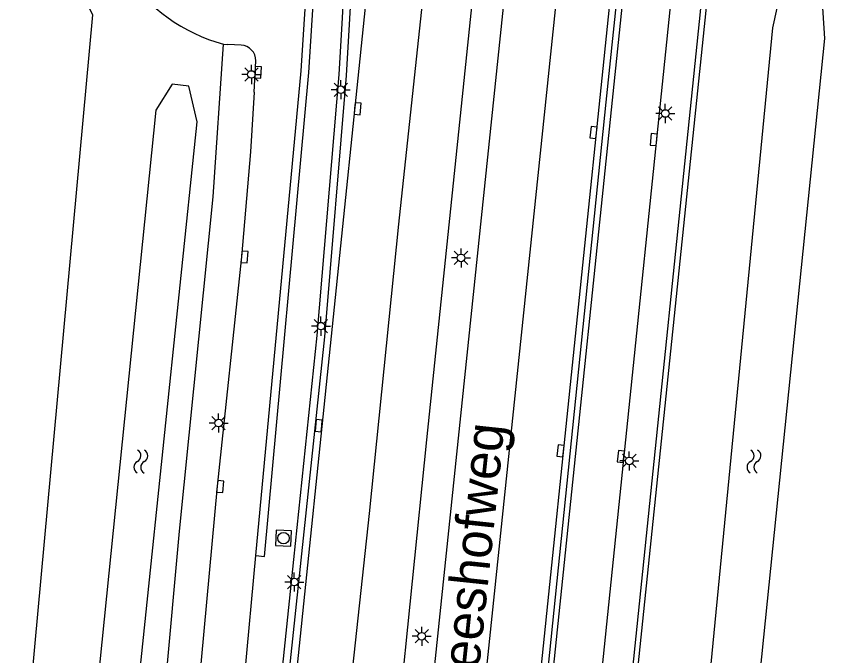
# Model space of a CAD drawing. Extents: x 125000 to 129004, y 397500 to 399008.
# Drawn here: x 127622.8 to 127675.9, y 398253.1 to 398295.1 of the extents above; entities that cross this region are included whole.
import ezdxf

# ---------------------------------------------------------------- set-up
doc = ezdxf.new("R2010")
doc.units = 0
for name, color, linetype in [('gg-afsc-muur', 7, 'Continuous'), ('gg-anno-openbare ruimte label', 7, 'Continuous'), ('gg-knt-verharding', 7, 'Continuous'), ('gg-knt-verharding nz', 7, 'Continuous'), ('gg-kntw-bovenkant insteek waterloop', 7, 'Continuous'), ('gt-grn-groengrens', 7, 'Continuous'), ('gt-symb-kolk', 7, 'Continuous'), ('gt-symb-lichtmast', 7, 'Continuous'), ('gt-symb-rioolschacht', 7, 'Continuous'), ('gt-symb-watersymbool', 7, 'Continuous')]:
    doc.layers.add(name, color=color, linetype=linetype)

# ---------------------------------------------------------------- blocks, each defined once
blk = doc.blocks.new('gt0-LMAST')
at = {"layer": 'gt-symb-lichtmast'}
for p, q in [((-0.005, 0.246), (-0.005, 0.621)), ((-0.182, 0.173), (-0.447, 0.438)), ((0.172, 0.173), (0.437, 0.438)), ((-0.255, -0.004), (-0.63, -0.004)), ((-0.182, -0.181), (-0.447, -0.446)), ((-0.005, -0.254), (-0.005, -0.629)), ((0.437, -0.446), (0.172, -0.181)), ((0.245, -0.004), (0.62, -0.004))]:
    blk.add_line(p, q, dxfattribs=at)
blk.add_circle((-0.005, -0.004), 0.25, dxfattribs=at)
blk = doc.blocks.new('gt0-WA')
at = {"layer": 'gt-symb-watersymbool'}
for centre, start, end in [((-0.323, 0.022), 28.0725, 151.9275), ((0.427, 0.422), 208.0725, 331.9275), ((-0.323, -0.428), 28.0725, 151.9275), ((0.427, -0.028), 208.0725, 331.9275)]:
    blk.add_arc(centre, 0.425, start, end, dxfattribs=at)
blk = doc.blocks.new('gt0-KOLK')
at = {"layer": 'gt-symb-kolk'}
blk.add_lwpolyline([(0, 0), (0.375, 0), (0.375, 0.4), (-0.375, 0.4), (-0.375, 0), (0, 0)], dxfattribs=at)
blk = doc.blocks.new('gt0-RS')
at = {"layer": 'gt-symb-rioolschacht'}
blk.add_lwpolyline([(-0.5, -0.5), (0.5, -0.5), (0.5, 0.5), (-0.5, 0.5)], close=True, dxfattribs=at)
blk.add_circle((0, 0), 0.375, dxfattribs=at)

msp = doc.modelspace()

# ---------------------------------------------------------------- linework, layer by layer
at = {"layer": 'gg-afsc-muur'}
for p, q in [((127657.637, 398247.739), (127667.928, 398346.945)), ((127638.554, 398259.729), (127639.105, 398259.662)), ((127640.004, 398249.59), (127641.033, 398259.461))]:
    msp.add_line(p, q, dxfattribs=at)
for points in [[(127657.298, 398247.796), (127661.573, 398289.499), (127665.501, 398327.127), (127665.774, 398331.128), (127666.006, 398332.974), (127666.155, 398332.955), (127667.605, 398347.024)], [(127673.678, 398345.54), (127672.549, 398340.82), (127668.578, 398303.525), (127662.757, 398247.216)], [(127639.105, 398259.662), (127642.032, 398291.444), (127643.37, 398312.414), (127644.274, 398320.981)], [(127646.614, 398320.761), (127645.33, 398305.834), (127644.476, 398291.253), (127643.063, 398274.098), (127640.458, 398249.52)], [(127641.033, 398259.461), (127642.567, 398274.169), (127644.02, 398291.314), (127644.883, 398305.903), (127646.24, 398320.812)], [(127662.947, 398247.206), (127663.121, 398247.197), (127668.818, 398302.091)], [(127638.554, 398259.729), (127641.523, 398291.551), (127641.986, 398298.686)]]:
    msp.add_lwpolyline(points, dxfattribs=at)
at = {"layer": 'gg-knt-verharding'}
for p, q in [((127660.305, 398348.808), (127649.882, 398248.575)), ((127667.094, 398347.149), (127656.778, 398247.674)), ((127648.302, 398320.616), (127640.956, 398249.532)), ((127636.416, 398293.304), (127636.702, 398293.282)), ((127637.584, 398293.241), (127636.702, 398293.282)), ((127638.429, 398290.156), (127638.543, 398292.216)), ((127637.635, 398249.839), (127638.554, 398259.729))]:
    msp.add_line(p, q, dxfattribs=at)
for points in [[(127647.893, 398248.769), (127649.783, 398267.33), (127658.298, 398349.298)], [(127671.052, 398346.182), (127667.371, 398311.306), (127660.777, 398247.372)], [(127630.829, 398227.551), (127631.659, 398240.826), (127633.52, 398261.324), (127635.753, 398283.292), (127636.416, 398293.304)], [(127638.429, 398290.156), (127638.2, 398286.248), (127637.603, 398279.349), (127636.006, 398264.275), (127634.608, 398249.056), (127633.126, 398229.646), (127632.443, 398212.487), (127632.393, 398194.269), (127633.19, 398176.297), (127635.075, 398158.219), (127637.757, 398141.649), (127641.505, 398124.243)]]:
    msp.add_lwpolyline(points, dxfattribs=at)
for centre, radius, start, end in [((127639.61, 398304.679), 11.815, 176.7513, 254.3141), ((127637.537, 398292.236), 1.006, 358.867, 87.3224)]:
    msp.add_arc(centre, radius, start, end, dxfattribs=at)
at = {"layer": 'gg-knt-verharding nz'}
for points in [[(127639.051, 398167.763), (127638.681, 398183.987), (127638.824, 398189.09), (127639.299, 398198.362), (127640.026, 398205.238), (127642.31, 398228.328), (127646.009, 398262.5), (127647.951, 398281.493), (127649.754, 398298.464), (127655.07, 398350.087), (127655.371, 398352.148)], [(127663.904, 398350.056), (127663.418, 398346.209), (127662.649, 398338.687), (127662.023, 398332.296), (127660.546, 398318.423), (127659.145, 398304.617), (127652.538, 398241.285), (127651.255, 398229.829), (127650.829, 398225.387), (127650.194, 398217.051), (127649.851, 398211.746), (127649.666, 398204.045), (127649.674, 398194.919), (127649.872, 398188.487), (127650.172, 398182.546), (127650.57, 398176.445), (127651.935, 398163.198), (127652.634, 398157.888), (127653.958, 398148.85), (127654.81, 398144.801)]]:
    msp.add_lwpolyline(points, dxfattribs=at)
at = {"layer": 'gg-kntw-bovenkant insteek waterloop'}
for points in [[(127673.632, 398299.568), (127672.497, 398294.381), (127667.232, 398240.217), (127669.157, 398239.897), (127671.099, 398246.203), (127675.93, 398293.682), (127675.694, 398297.4)], [(127627.562, 398245.412), (127630.227, 398245.298), (127634.696, 398288.209), (127634.154, 398290.549), (127633.043, 398290.679), (127631.981, 398288.979), (127627.562, 398245.412)]]:
    msp.add_lwpolyline(points, dxfattribs=at)
at = {"layer": 'gt-grn-groengrens'}
msp.add_lwpolyline([(127634.484, 398360.204), (127630.974, 398354.939), (127628.008, 398333.367), (127623.766, 398303.383), (127627.822, 398295.225), (127623.157, 398244.435), (127622.799, 398226.286), (127625.599, 398226.517)], dxfattribs=at)

# ---------------------------------------------------------------- block references
at = {"layer": 'gt-symb-kolk'}
for p, rotation in [((127638.492, 398291.465), -92.73667460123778), ((127645.036, 398289.093), -95.96703762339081), ((127660.928, 398287.493), 84.08992967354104), ((127664.883, 398287.019), 84.08992967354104), ((127637.603, 398279.349), -94.93498592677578), ((127642.871, 398268.237), 83.85600423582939), ((127658.76, 398266.588), 84.08992967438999), ((127662.725, 398266.218), 83.96999119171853), ((127636.006, 398264.275), -95.68208494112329)]:
    msp.add_blockref('gt0-KOLK', p, dxfattribs=dict(at, rotation=rotation))
at = {"layer": 'gt-symb-lichtmast'}
for p in [(127638.262, 398291.322), (127644.13, 398290.317), (127665.449, 398288.76), (127652.031, 398279.279), (127642.822, 398274.797), (127636.102, 398268.429), (127663.089, 398265.947), (127641.074, 398257.991), (127649.453, 398254.436)]:
    msp.add_blockref('gt0-LMAST', p, dxfattribs=at)
at = {"layer": 'gt-symb-rioolschacht', "rotation": -2.350159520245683}
msp.add_blockref('gt0-RS', (127640.366, 398260.868), dxfattribs=at)
at = {"layer": 'gt-symb-watersymbool', "rotation": -90.97393443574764}
for p in [(127630.993, 398265.955), (127671.277, 398265.955)]:
    msp.add_blockref('gt0-WA', p, dxfattribs=at)

# ---------------------------------------------------------------- texts
at = {"layer": 'gg-anno-openbare ruimte label'}
msp.add_text('Reeshofweg', height=2.5, rotation=84, dxfattribs=at).set_placement((127652.955, 398249.819))

doc.saveas('drawing.dxf')
